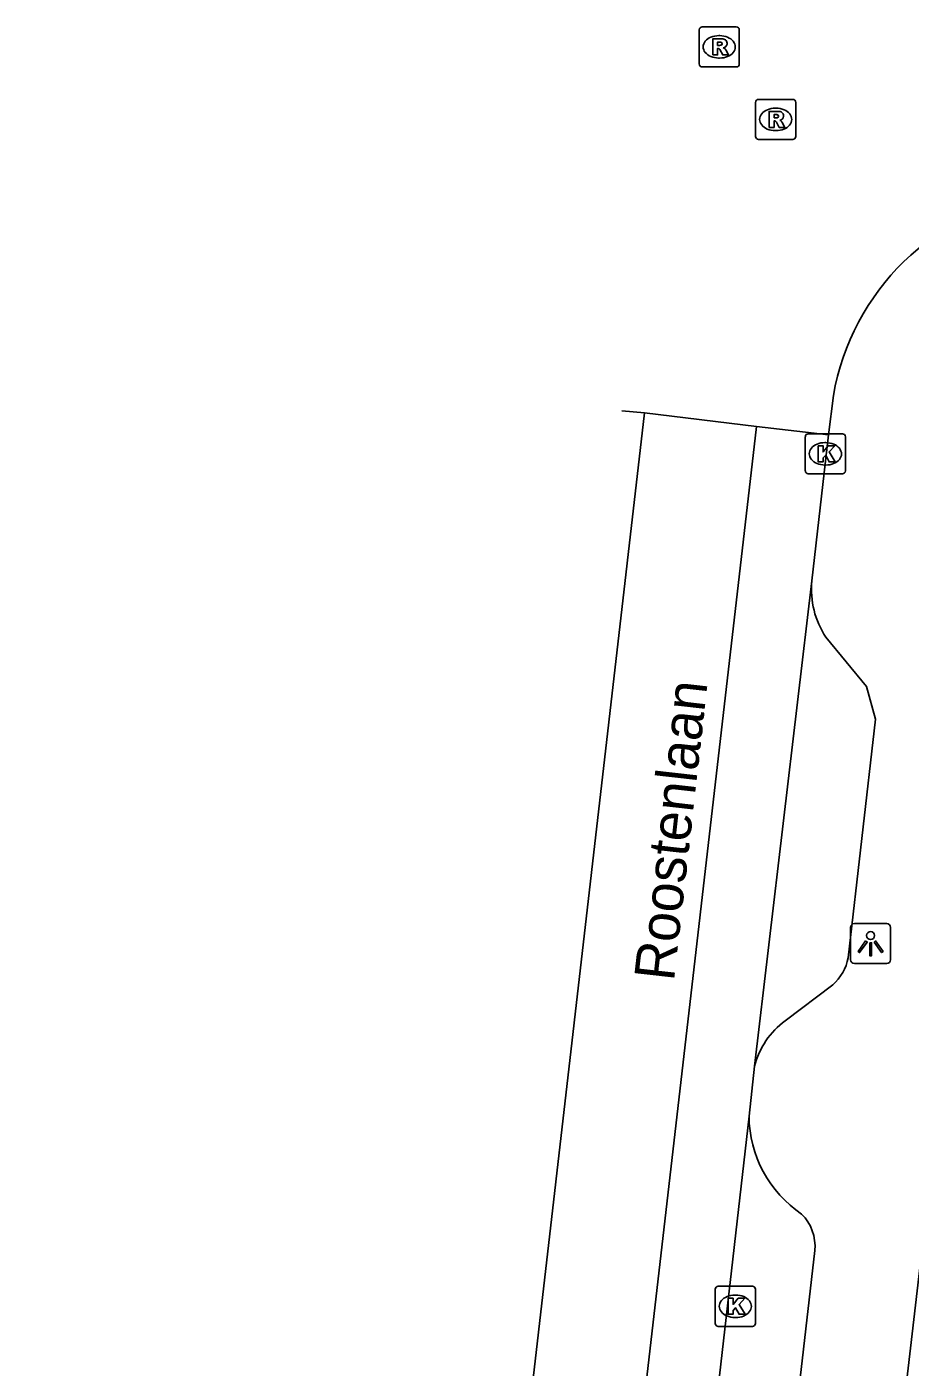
# Model space of a CAD drawing. Extents: x 162250 to 162654, y 380744 to 381605.
# Drawn here: x 162303.47 to 162325.5, y 381336.67 to 381370.11 of the extents above; entities that cross this region are included whole.
import ezdxf

# ---------------------------------------------------------------- set-up
doc = ezdxf.new("R2010")
doc.units = 0
for name, color, linetype in [('IMGEO_Kolk', 7, 'Continuous'), ('IMGEO_Lichtpunt', 7, 'Continuous'), ('IMGEO_Openbare_ruimte_label', 7, 'Continuous'), ('IMGEO_Rijbaan_lokaal_gesloten', 7, 'Continuous'), ('IMGEO_Rijbaan_lokaal_open', 7, 'Continuous'), ('IMGEO_Rioolput', 7, 'Continuous'), ('IMGEO_Voetpad_open', 7, 'Continuous')]:
    doc.layers.add(name, color=color, linetype=linetype)

msp = doc.modelspace()

# ---------------------------------------------------------------- linework, layer by layer
at = {"layer": 'IMGEO_Kolk'}
for p, q in [((162322.888, 381359.034), (162322.888, 381359.886)), ((162322.963, 381359.96), (162323.815, 381359.96)), ((162323.889, 381359.886), (162323.889, 381359.034)), ((162323.376, 381359.74), (162323.401, 381359.74)), ((162323.399, 381359.18), (162323.374, 381359.18)), ((162323.815, 381358.96), (162322.963, 381358.96)), ((162320.642, 381337.766), (162320.642, 381338.618)), ((162320.717, 381338.692), (162321.569, 381338.692)), ((162321.13, 381338.472), (162321.155, 381338.472)), ((162321.643, 381338.618), (162321.643, 381337.766)), ((162321.153, 381337.912), (162321.128, 381337.912)), ((162321.569, 381337.692), (162320.717, 381337.692))]:
    msp.add_line(p, q, dxfattribs=at)
for points in [[(162322.888, 381359.034), (162322.888, 381359.886)], [(162322.963, 381359.96), (162323.815, 381359.96)], [(162323.889, 381359.886), (162323.889, 381359.034)], [(162323.209, 381359.66), (162323.332, 381359.66), (162323.332, 381359.509), (162323.462, 381359.66), (162323.626, 381359.66), (162323.48, 381359.509), (162323.633, 381359.26), (162323.481, 381359.26), (162323.396, 381359.424), (162323.332, 381359.357), (162323.332, 381359.26), (162323.209, 381359.26), (162323.209, 381359.66)], [(162323.815, 381358.96), (162322.963, 381358.96)], [(162320.642, 381337.766), (162320.642, 381338.618)], [(162320.717, 381338.692), (162321.569, 381338.692)], [(162320.963, 381338.392), (162321.086, 381338.392), (162321.086, 381338.241), (162321.216, 381338.392), (162321.38, 381338.392), (162321.234, 381338.241), (162321.387, 381337.992), (162321.235, 381337.992), (162321.15, 381338.156), (162321.086, 381338.089), (162321.086, 381337.992), (162320.963, 381337.992), (162320.963, 381338.392)], [(162321.643, 381338.618), (162321.643, 381337.766)], [(162321.569, 381337.692), (162320.717, 381337.692)]]:
    msp.add_lwpolyline(points, dxfattribs=at)
for centre, start, end in [((162322.965, 381359.884), 91.552, 178.448), ((162322.965, 381359.884), 91.552, 178.448), ((162323.813, 381359.884), 1.552, 88.448), ((162323.813, 381359.884), 1.552, 88.448), ((162322.965, 381359.036), 181.552, 268.448), ((162322.965, 381359.036), 181.552, 268.448), ((162323.813, 381359.036), 271.552, 358.448), ((162323.813, 381359.036), 271.552, 358.448), ((162320.719, 381338.616), 91.552, 178.448), ((162320.719, 381338.616), 91.552, 178.448), ((162321.567, 381338.616), 1.552, 88.448), ((162321.567, 381338.616), 1.552, 88.448), ((162320.719, 381337.768), 181.552, 268.448), ((162320.719, 381337.768), 181.552, 268.448), ((162321.567, 381337.768), 271.552, 358.448), ((162321.567, 381337.768), 271.552, 358.448)]:
    msp.add_arc(centre, 0.0765, start, end, dxfattribs=at)
for centre, major_axis, ratio, start_param, end_param in [((162323.375, 381359.46), (-0.387, 0.002), 0.722429, 4.712389, 7.853982), ((162323.4, 381359.46), (-0.39, 0.002), 0.717154, 1.570796, 4.712389), ((162321.129, 381338.192), (-0.387, 0.002), 0.722429, 4.712389, 7.853982), ((162321.154, 381338.192), (-0.39, 0.002), 0.717154, 1.570796, 4.712389)]:
    msp.add_ellipse(centre, major_axis=major_axis, ratio=ratio, start_param=start_param, end_param=end_param, dxfattribs=at)
at = {"layer": 'IMGEO_Lichtpunt'}
for p, q in [((162324.92, 381347.739), (162324.112, 381347.739)), ((162324.92, 381347.739), (162324.112, 381347.739)), ((162324.018, 381347.644), (162324.018, 381346.837)), ((162324.018, 381347.644), (162324.018, 381346.837)), ((162325.014, 381346.837), (162325.014, 381347.644)), ((162325.014, 381346.837), (162325.014, 381347.644)), ((162324.112, 381346.743), (162324.92, 381346.743)), ((162324.112, 381346.743), (162324.92, 381346.743))]:
    msp.add_line(p, q, dxfattribs=at)
for points in [[(162324.392, 381347.308), (162324.431, 381347.28), (162324.243, 381347.018), (162324.205, 381347.045), (162324.392, 381347.308)], [(162324.494, 381347.26), (162324.541, 381347.26), (162324.541, 381346.938), (162324.494, 381346.938), (162324.494, 381347.26)], [(162324.604, 381347.28), (162324.642, 381347.307), (162324.829, 381347.045), (162324.79, 381347.017), (162324.604, 381347.28)]]:
    msp.add_lwpolyline(points, dxfattribs=at)
msp.add_circle((162324.517, 381347.442), 0.0994, dxfattribs=at)
for centre, start, end in [((162324.112, 381347.644), 90, 180), ((162324.112, 381347.644), 90, 180), ((162324.92, 381347.644), 0, 90), ((162324.92, 381347.644), 0, 90), ((162324.112, 381346.837), 180, 270), ((162324.112, 381346.837), 180, 270), ((162324.92, 381346.837), 270, 0), ((162324.92, 381346.837), 270, 360)]:
    msp.add_arc(centre, 0.0946, start, end, dxfattribs=at)
at = {"layer": 'IMGEO_Rijbaan_lokaal_gesloten'}
for points in [[(162303.468, 381226.833), (162318.873, 381360.48)], [(162306.264, 381226.555), (162321.674, 381360.143)], [(162323.469, 381359.935), (162323.053, 381356.29)], [(162321.621, 381344.181), (162323.053, 381356.29)], [(162321.621, 381344.181), (162321.484, 381342.938)], [(162318.523, 381317.019), (162321.484, 381342.938)]]:
    msp.add_lwpolyline(points, dxfattribs=at)
at = {"layer": 'IMGEO_Rijbaan_lokaal_open'}
for points in [[(162323.469, 381359.935), (162323.587, 381360.916)], [(162318.31, 381360.535), (162318.873, 381360.48)], [(162318.873, 381360.48), (162321.674, 381360.143)], [(162321.674, 381360.143), (162323.469, 381359.935)]]:
    msp.add_lwpolyline(points, dxfattribs=at)
msp.add_arc((162329.623, 381359.869), 6.126, 98.35, 170.1613, dxfattribs=at)
at = {"layer": 'IMGEO_Rioolput'}
for p, q in [((162320.24, 381369.187), (162320.24, 381370.039)), ((162320.315, 381370.113), (162321.167, 381370.113)), ((162320.728, 381369.893), (162320.753, 381369.893)), ((162321.241, 381370.039), (162321.241, 381369.187)), ((162320.751, 381369.333), (162320.726, 381369.333)), ((162321.167, 381369.113), (162320.315, 381369.113)), ((162321.648, 381367.377), (162321.648, 381368.229)), ((162321.723, 381368.303), (162322.575, 381368.303)), ((162322.649, 381368.229), (162322.649, 381367.377)), ((162322.136, 381368.083), (162322.161, 381368.083)), ((162322.159, 381367.523), (162322.134, 381367.523)), ((162322.575, 381367.303), (162321.723, 381367.303))]:
    msp.add_line(p, q, dxfattribs=at)
for points in [[(162320.24, 381369.187), (162320.24, 381370.039)], [(162320.315, 381370.113), (162321.167, 381370.113)], [(162320.829, 381369.811), (162320.577, 381369.813), (162320.577, 381369.413)], [(162321.241, 381370.039), (162321.241, 381369.187)], [(162320.577, 381369.413), (162320.701, 381369.413), (162320.701, 381369.575), (162320.712, 381369.575)], [(162320.755, 381369.732), (162320.701, 381369.732), (162320.701, 381369.651)], [(162320.701, 381369.651), (162320.753, 381369.651)], [(162320.759, 381369.546), (162320.83, 381369.413), (162320.97, 381369.413), (162320.905, 381369.539)], [(162321.167, 381369.113), (162320.315, 381369.113)], [(162321.648, 381367.377), (162321.648, 381368.229)], [(162321.723, 381368.303), (162322.575, 381368.303)], [(162322.649, 381368.229), (162322.649, 381367.377)], [(162322.237, 381368.001), (162321.985, 381368.003), (162321.985, 381367.603)], [(162322.163, 381367.922), (162322.109, 381367.922), (162322.109, 381367.841)], [(162322.109, 381367.841), (162322.161, 381367.841)], [(162321.985, 381367.603), (162322.109, 381367.603), (162322.109, 381367.765), (162322.12, 381367.765)], [(162322.167, 381367.736), (162322.238, 381367.603), (162322.378, 381367.603), (162322.313, 381367.729)], [(162322.575, 381367.303), (162321.723, 381367.303)]]:
    msp.add_lwpolyline(points, dxfattribs=at)
for centre, radius, start, end in [((162320.317, 381370.037), 0.0765, 91.552, 178.448), ((162320.317, 381370.037), 0.0765, 91.552, 178.448), ((162320.828, 381369.701), 0.109, 350.3612, 89.416), ((162321.165, 381370.037), 0.0765, 1.552, 88.448), ((162321.165, 381370.037), 0.0765, 1.552, 88.448), ((162320.711, 381369.522), 0.0533, 26.0293, 88.6989), ((162320.737, 381369.84), 0.19, 274.7715, 282.9687), ((162320.761, 381369.636), 0.0964, 77.0061, 93.1865), ((162320.775, 381369.693), 0.0378, 276.6634, 79.6772), ((162320.826, 381369.701), 0.112, 277.5842, 350.9817), ((162320.81, 381369.486), 0.108, 29.5134, 73.7905), ((162320.317, 381369.189), 0.0765, 181.552, 268.448), ((162320.317, 381369.189), 0.0765, 181.552, 268.448), ((162321.165, 381369.189), 0.0765, 271.552, 358.448), ((162321.165, 381369.189), 0.0765, 271.552, 358.448), ((162321.725, 381368.227), 0.0765, 91.552, 178.448), ((162321.725, 381368.227), 0.0765, 91.552, 178.448), ((162322.573, 381368.227), 0.0765, 1.552, 88.448), ((162322.573, 381368.227), 0.0765, 1.552, 88.448), ((162322.145, 381368.03), 0.19, 274.7715, 282.9687), ((162322.169, 381367.826), 0.0964, 77.0061, 93.1865), ((162322.183, 381367.883), 0.0378, 276.6634, 79.6772), ((162322.236, 381367.891), 0.109, 350.3612, 89.416), ((162322.234, 381367.891), 0.112, 277.5842, 350.9817), ((162322.119, 381367.712), 0.0533, 26.0293, 88.6989), ((162322.218, 381367.676), 0.108, 29.5134, 73.7905), ((162321.725, 381367.379), 0.0765, 181.552, 268.448), ((162321.725, 381367.379), 0.0765, 181.552, 268.448), ((162322.573, 381367.379), 0.0765, 271.552, 358.448), ((162322.573, 381367.379), 0.0765, 271.552, 358.448)]:
    msp.add_arc(centre, radius, start, end, dxfattribs=at)
for centre, major_axis, ratio, start_param, end_param in [((162320.727, 381369.613), (-0.387, 0.002), 0.722429, 4.712389, 7.853982), ((162320.752, 381369.613), (-0.39, 0.002), 0.717154, 1.570796, 4.712389), ((162322.135, 381367.803), (-0.387, 0.002), 0.722429, 4.712389, 7.853982), ((162322.16, 381367.803), (-0.39, 0.002), 0.717154, 1.570796, 4.712389)]:
    msp.add_ellipse(centre, major_axis=major_axis, ratio=ratio, start_param=start_param, end_param=end_param, dxfattribs=at)
at = {"layer": 'IMGEO_Voetpad_open'}
for points in [[(162328.382, 381362.452), (162327.527, 381354.554), (162326.13, 381342.433), (162314.082, 381238.883)], [(162323.402, 381354.884), (162324.415, 381353.657), (162324.636, 381352.842), (162323.958, 381346.887)], [(162323.573, 381346.209), (162322.388, 381345.317)], [(162323.125, 381339.588), (162320.851, 381319.748)]]:
    msp.add_lwpolyline(points, dxfattribs=at)
for centre, radius, start, end in [((162325.185, 381356.073), 2.143, 174.1859, 213.6947), ((162322.724, 381347.14), 1.26, 312.3856, 348.4345), ((162323.597, 381343.674), 2.04, 126.3433, 165.6041), ((162324.459, 381342.957), 2.975, 180.3587, 236.0193), ((162322.018, 381339.695), 1.112, 354.4607, 45.6177)]:
    msp.add_arc(centre, radius, start, end, dxfattribs=at)

# ---------------------------------------------------------------- texts
at = {"layer": 'IMGEO_Openbare_ruimte_label'}
msp.add_text('Roostenlaan', height=1, rotation=83.5713, dxfattribs=at).set_placement((162319.61, 381346.284))

doc.saveas('drawing.dxf')
